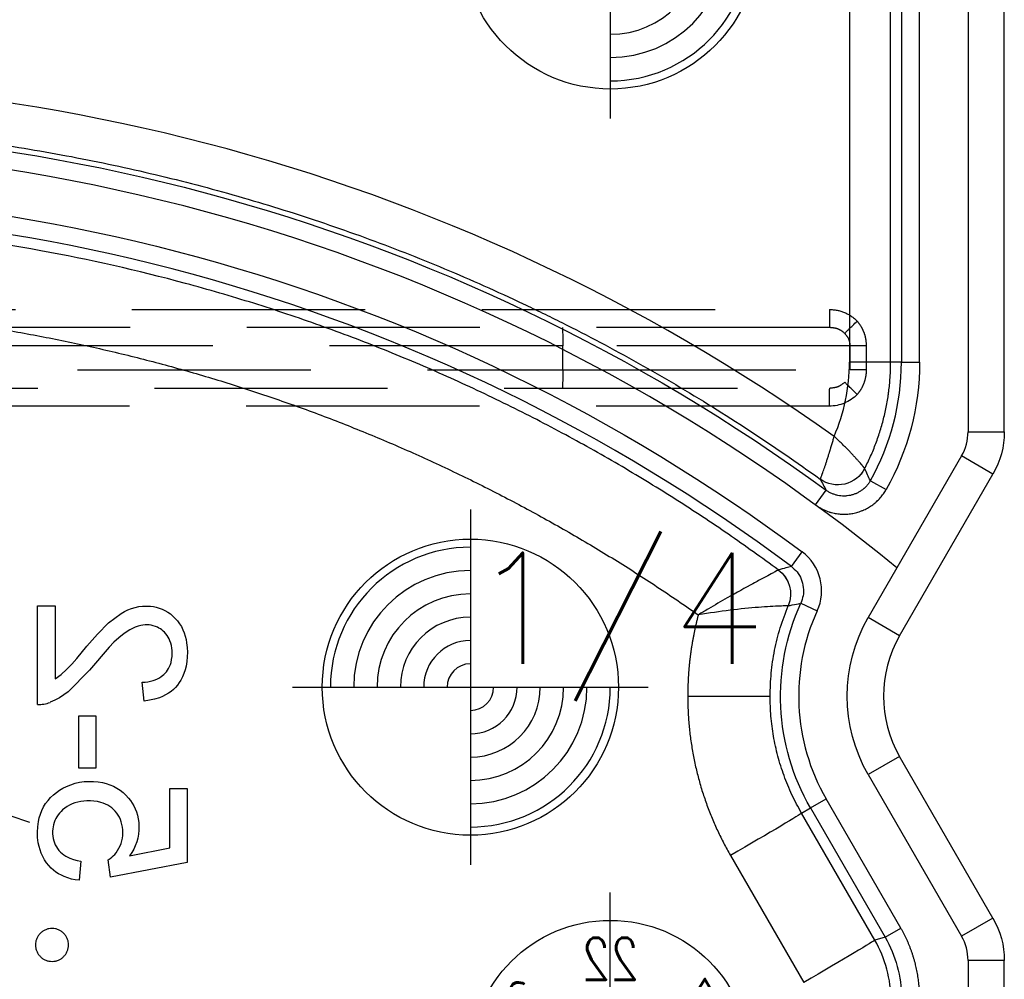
# Model space of a CAD drawing. Extents: x 2651 to 11825, y -3833 to 1075.
# Tile 271 of 656: x 4237 to 4258, y 265 to 286. Entities that reach past the tile are written whole.
import ezdxf
from ezdxf.enums import TextEntityAlignment as Align

# ---------------------------------------------------------------- set-up
doc = ezdxf.new("R2010")
doc.units = 0
doc.header["$LTSCALE"] = 10
for name, pattern in [('CENTER', [2, 1.25, -0.25, 0.25, -0.25]), ('CNSHID', [4, 3, -1]), ('DASHED', [0.75, 0.5, -0.25]), ('HIDDEN', [0.375, 0.25, -0.125])]:
    doc.linetypes.add(name, pattern=pattern)
doc.layers.get('0').update_dxf_attribs({"linetype": 'CONTINUOUS'})
doc.layers.get('Defpoints').update_dxf_attribs({"linetype": 'CONTINUOUS'})
for name, color, linetype in [('1', 7, 'CONTINUOUS'), ('CEN', 1, 'CENTER'), ('COOL', 150, 'HIDDEN'), ('DIM', 3, 'CONTINUOUS'), ('LAYER_108', 7, 'CONTINUOUS'), ('PIN', 3, 'CONTINUOUS'), ('WL1-HL', 4, 'CNSHID')]:
    doc.layers.add(name, color=color, linetype=linetype)
doc.styles.add('S1', font='TXT.shx')
doc.styles.get("Standard").update_dxf_attribs({"font": 'romans.shx'})
doc.dimstyles.new('MM& INCH5', dxfattribs={"dimtxt": 5, "dimasz": 2.5, "dimexe": 1, "dimexo": 0.5, "dimtad": 0, "dimrnd": 1.38778e-17, "dimzin": 9, "dimdsep": 46, "dimtxsty": 'Standard', "dimblk": 'CLOSED', "dimcen": 0, "dimclrd": 3, "dimclre": 3, "dimclrt": 3, "dimazin": 2, "dimtfac": 0.75, "dimtofl": 0, "dimtmove": 0, "dimatfit": 3, "dimfxl": 0, "dimtolj": 1, "dimarcsym": 0})

# ---------------------------------------------------------------- blocks, each defined once
blk = doc.blocks.new('A$C32D34A97')
for p, q in [((0, 9.212), (-0.24, 8.612)), ((0, 9.212), (0.24, 8.612)), ((0.24, 8.612), (-0.24, 8.612)), ((-0.15, 8.612), (-0.15, 6.964)), ((0.15, 8.612), (0.15, 6.964)), ((0.15, 6.964), (-0.15, 6.964)), ((0, 2.212), (-0.24, 1.612)), ((0, 2.212), (0.24, 1.612)), ((0.24, 1.612), (-0.24, 1.612)), ((-0.15, 1.612), (-0.15, -0.036)), ((0.15, 1.612), (0.15, -0.036)), ((0.15, -0.036), (-0.15, -0.036))]:
    blk.add_line(p, q)
for centre, radius in [((0, 8), 3), ((0, 8), 1.35), ((0, 1), 3), ((0, 1), 1.35)]:
    blk.add_circle(centre, radius)
at = {"layer": 'CEN'}
for p, q in [((0, 11.6), (0, 4.4)), ((-3.6, 8), (3.6, 8)), ((0, 4.6), (0, -2.6)), ((-3.6, 1), (3.6, 1))]:
    blk.add_line(p, q, dxfattribs=at)
at = {"style": 'S1', "text_generation_flag": 2, "width": 0.8}
for s, p in [('1', (0, 10.175)), ('25', (0, 3.175))]:
    blk.add_text(s, height=0.9, dxfattribs=at).set_placement(p, align=Align.MIDDLE)
for s, rotation, p in [('12', 30, (-1.088, 9.884)), ('2', 330, (1.087, 9.884)), ('11', 60, (-1.884, 9.088)), ('3', 300, (1.884, 9.088)), ('10', 270, (-2.175, 8)), ('4', 90, (2.175, 8)), ('9', 120, (-1.884, 6.913)), ('5', 240, (1.884, 6.913)), ('8', 150, (-1.088, 6.116)), ('6', 210, (1.087, 6.116)), ('7', 180, (0, 5.825)), ('24', 60, (-1.884, 2.088)), ('26', 300, (1.884, 2.088)), ('23', 120, (-1.884, -0.087)), ('27', 240, (1.884, -0.087)), ('22', 180, (0, -1.175))]:
    blk.add_text(s, height=0.9, rotation=rotation, dxfattribs=at).set_placement(p, align=Align.MIDDLE)
blk = doc.blocks.new('DSD')
at = {"layer": '1', "color": 7, "linetype": 'Continuous'}
for p, q in [((459.179, 567.571), (459.179, 540.854)), ((459.422, 539.947), (461.422, 536.482)), ((461.422, 533.891), (459.422, 530.426)), ((459.421, 530.426), (459.422, 530.426)), ((459.179, 529.519), (459.179, 508.469))]:
    blk.add_line(p, q, dxfattribs=at)
at = {"layer": '1', "color": 110, "linetype": 'Continuous'}
for p, q in [((459.956, 540.854), (459.956, 567.571)), ((462.095, 536.87), (460.095, 540.336)), ((460.095, 530.037), (462.095, 533.502)), ((459.956, 508.469), (459.956, 529.519))]:
    blk.add_line(p, q, dxfattribs=at)
at = {"layer": '1', "color": 252, "linetype": 'Continuous'}
for p, q in [((459.956, 540.854), (459.956, 567.571)), ((465.049, 538.603), (463.478, 541.324)), ((459.179, 540.854), (459.956, 540.854)), ((461.731, 540.358), (461.395, 540.164)), ((461.731, 540.358), (461.955, 540.418)), ((463.332, 537.585), (461.731, 540.358)), ((461.955, 540.418), (463.526, 537.697)), ((459.422, 539.947), (460.095, 540.336)), ((462.095, 536.87), (460.095, 540.336)), ((461.395, 540.164), (462.996, 537.39)), ((463.526, 537.697), (463.332, 537.585)), ((463.332, 537.585), (462.996, 537.39)), ((461.422, 536.482), (462.095, 536.87)), ((465.965, 535.186), (464.199, 535.186)), ((461.422, 533.891), (462.095, 533.502)), ((460.095, 530.037), (462.095, 533.502)), ((463.542, 533.195), (463.188, 533.356)), ((463.744, 532.407), (463.511, 532.096)), ((463.226, 531.085), (462.997, 530.772)), ((462.05, 530.567), (461.711, 530.757)), ((459.422, 530.426), (460.095, 530.037)), ((459.956, 529.519), (459.179, 529.519)), ((459.956, 508.469), (459.956, 529.519)), ((460.995, 528.026), (460.995, 509.961)), ((461.384, 528.026), (460.995, 528.026)), ((461.384, 509.961), (461.384, 528.026)), ((461.384, 528.026), (461.615, 528.026)), ((461.615, 528.026), (461.615, 509.961)), ((461.615, 528.026), (462.498, 528.026)), ((462.498, 509.961), (462.498, 528.026))]:
    blk.add_line(p, q, dxfattribs=at)
at = {"layer": '1', "color": 6, "linetype": 'DASHED'}
for p, q in [((499.898, 528.58), (462.919, 528.58)), ((462.138, 527.673), (462.138, 528.191)), ((462.138, 528.191), (462.482, 528.191)), ((462.482, 528.191), (462.482, 527.673)), ((468.644, 528.191), (462.482, 528.191)), ((501.545, 528.191), (468.644, 528.191)), ((468.644, 528.191), (468.644, 527.673)), ((462.138, 527.673), (462.482, 527.673)), ((462.482, 527.673), (468.644, 527.673)), ((468.644, 527.673), (501.545, 527.673)), ((462.919, 527.284), (499.898, 527.284))]:
    blk.add_line(p, q, dxfattribs=at)
at = {"layer": '1', "color": 7, "linetype": 'Continuous', "extrusion": (0, 0, -1)}
for centre, start, end in [((-460.992, 540.854), 330, 0), ((-460.992, 529.519), 0, 30)]:
    blk.add_arc(centre, 1.814, start, end, dxfattribs=at)
at = {"layer": '1', "color": 110, "linetype": 'Continuous'}
for centre, radius, start, end in [((460.992, 540.854), 1.036, 180, 210), ((486.693, 563.151), 39.735, 230.6179, 276.2068), ((460.992, 529.519), 1.036, 150, 180)]:
    blk.add_arc(centre, radius, start, end, dxfattribs=at)
at = {"layer": '1', "color": 252, "linetype": 'Continuous'}
for centre, radius, start, end in [((460.992, 540.854), 1.036, 180, 210), ((459.179, 535.186), 4.408, 335.4684, 30), ((486.693, 563.151), 38.365, 233.2604, 276.1879), ((466.562, 528.026), 5.178, 150.6203, 180), ((460.992, 529.519), 1.036, 150, 180)]:
    blk.add_arc(centre, radius, start, end, dxfattribs=at)
at = {"layer": '1', "color": 252, "linetype": 'Continuous', "extrusion": (0, 0, -1)}
for centre, radius, start, end in [((-459.179, 535.186), 4.796, 150, 204.5316), ((-459.179, 535.186), 3.368, 150, 210), ((-486.693, 563.151), 38.753, 263.8121, 306.7396), ((-466.562, 528.026), 5.567, 0, 29.3797), ((-486.693, 563.151), 40.124, 263.7932, 306.1972)]:
    blk.add_arc(centre, radius, start, end, dxfattribs=at)
at = {"layer": '1', "color": 110, "linetype": 'Continuous', "extrusion": (0, 0, -1)}
blk.add_arc((-459.179, 535.186), 3.368, 150, 210, dxfattribs=at)
at = {"layer": '1', "color": 7, "linetype": 'Continuous'}
blk.add_arc((459.179, 535.186), 2.591, 330, 30, dxfattribs=at)
at = {"layer": '1', "color": 252, "linetype": 'Continuous', "extrusion": (0, 0, -1)}
for centre, major_axis, ratio, start_param, end_param in [((463.525, 541.324), (1.57, 0.907), 0.013094, 3.15032, 4.689719), ((465.097, 538.603), (1.57, 0.907), 0.013094, 3.15032, 4.689719), ((464.408, 533), (0.172, -0.624), 0.999938, 0.905626, 2.235967), ((464.408, 533), (0.401, -0.509), 0.999839, 1.303937, 2.634034), ((462.748, 530.009), (-0.564, -0.318), 0.999946, 0.992523, 2.709571), ((462.747, 530.009), (0.618, -0.194), 0.998759, 3.317721, 5.033378)]:
    blk.add_ellipse(centre, major_axis=major_axis, ratio=ratio, start_param=start_param, end_param=end_param, dxfattribs=at)
at = {"layer": '1', "color": 7, "linetype": 'Continuous', "extrusion": (0, 0, -1)}
for centre, start_param, end_param in [((460.992, 540.854), 2.618029, 3.141593), ((460.992, 529.519), 3.141593, 3.665156)]:
    blk.add_ellipse(centre, major_axis=(1.814, 0), ratio=0.999975, start_param=start_param, end_param=end_param, dxfattribs=at)
at = {"layer": '1', "color": 7, "linetype": 'Continuous'}
blk.add_ellipse((466.538, 528.026), major_axis=(-4.039, 0), ratio=1, start_param=5.878177, end_param=6.283185, dxfattribs=at)
at = {"layer": '1', "color": 252, "linetype": 'Continuous'}
blk.add_ellipse((486.674, 563.151), major_axis=(-41.149, 0), ratio=1, start_param=0.952596, end_param=1.678692, dxfattribs=at)
at = {"layer": '1', "color": 6, "linetype": 'DASHED', "extrusion": (0, 0, -1)}
for centre, major_axis, ratio, start_param, end_param in [((462.322, 528.719), (-0.28, 0.27), 0.01818, 1.589635, 2.951754), ((468.651, 528.191), (0, -0.389), 0.017452, 1.570796, 3.141593), ((468.651, 527.673), (0, -0.389), 0.017452, 0, 1.570796), ((462.322, 527.145), (-0.28, -0.27), 0.01818, 3.331431, 4.69355)]:
    blk.add_ellipse(centre, major_axis=major_axis, ratio=ratio, start_param=start_param, end_param=end_param, dxfattribs=at)
at = {"layer": '1', "color": 252, "linetype": 'Continuous'}
for points, weights in [([(460.995, 541.653), (460.995, 541.127), (461.132, 540.619), (461.395, 540.164)], [1, 0.977285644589, 0.977285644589, 1]), ([(465.965, 535.186), (465.965, 536.393), (465.653, 537.558), (465.049, 538.603)], [1, 0.977274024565, 0.977274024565, 1]), ([(465.739, 533.443), (465.889, 534.013), (465.965, 534.597), (465.965, 535.186)], [1, 0.994458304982, 0.994458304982, 1]), ([(490.56, 527.041), (481.685, 526.077), (473.041, 528.306), (465.739, 533.443)], [1, 0.957116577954, 0.957116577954, 1])]:
    blk.add_rational_spline(points, weights, degree=3, dxfattribs=at)
for points in [[(461.731, 540.358), (461.505, 540.749), (461.384, 541.201), (461.384, 541.653)], [(461.608, 541.713), (461.608, 541.261), (461.729, 540.809), (461.955, 540.418)], [(463.127, 530.534), (463.083, 530.614), (463.04, 530.693), (462.997, 530.772)], [(462.05, 530.567), (462.09, 530.481), (462.131, 530.395), (462.173, 530.308)]]:
    blk.add_open_spline(points, degree=3, dxfattribs=at)
at = {"layer": '1', "color": 7, "linetype": 'Continuous'}
for points, knots in [([(479.592, 540.875), (479.569, 540.873), (479.522, 540.871), (479.456, 540.85), (479.395, 540.818), (479.342, 540.773), (479.297, 540.719), (479.264, 540.658), (479.244, 540.591), (479.242, 540.545), (479.241, 540.522)], [0, 0, 0, 0, 0.128226, 0.250531, 0.372639, 0.499833, 0.627179, 0.749842, 0.87294, 1, 1, 1, 1]), ([(479.946, 540.522), (479.945, 540.545), (479.943, 540.591), (479.923, 540.658), (479.889, 540.719), (479.844, 540.773), (479.79, 540.819), (479.729, 540.85), (479.662, 540.871), (479.616, 540.873), (479.592, 540.875)], [0, 0, 0, 0, 0.126678, 0.249735, 0.372031, 0.499739, 0.627447, 0.750221, 0.872159, 1, 1, 1, 1]), ([(479.241, 540.522), (479.242, 540.498), (479.244, 540.452), (479.263, 540.385), (479.297, 540.325), (479.342, 540.271), (479.395, 540.226), (479.456, 540.193), (479.522, 540.172), (479.569, 540.17), (479.592, 540.169)], [0, 0, 0, 0, 0.12712, 0.250277, 0.371969, 0.499375, 0.62663, 0.749351, 0.871713, 1, 1, 1, 1]), ([(479.592, 540.169), (479.616, 540.17), (479.662, 540.172), (479.729, 540.193), (479.79, 540.226), (479.844, 540.271), (479.889, 540.325), (479.923, 540.385), (479.943, 540.452), (479.945, 540.498), (479.946, 540.522)], [0, 0, 0, 0, 0.127902, 0.249898, 0.37328, 0.501049, 0.628817, 0.750146, 0.873261, 1, 1, 1, 1]), ([(462.05, 530.567), (462.061, 530.587), (462.086, 530.625), (462.128, 530.679), (462.16, 530.711), (462.181, 530.731), (462.186, 530.734), (462.194, 530.742), (462.207, 530.753), (462.239, 530.778), (462.286, 530.809), (462.327, 530.83), (462.353, 530.841), (462.358, 530.844), (462.368, 530.848), (462.374, 530.85), (462.39, 530.857), (462.422, 530.868), (462.477, 530.883), (462.522, 530.89), (462.556, 530.894), (462.567, 530.895), (462.584, 530.896), (462.59, 530.896), (462.602, 530.897), (462.63, 530.897), (462.681, 530.894), (462.726, 530.887), (462.76, 530.88), (462.771, 530.878), (462.793, 530.872), (462.804, 530.868), (462.837, 530.858), (462.879, 530.841), (462.92, 530.821), (462.949, 530.804), (462.959, 530.798), (462.978, 530.785), (462.988, 530.778), (462.997, 530.772)], [0, 0, 0, 0, 0.0625, 0.125, 0.1875, 0.1875, 0.203125, 0.203125, 0.21875, 0.25, 0.3125, 0.375, 0.375, 0.390625, 0.390625, 0.40625, 0.40625, 0.4375, 0.5, 0.5625, 0.5625, 0.59375, 0.59375, 0.609375, 0.609375, 0.625, 0.6875, 0.75, 0.75, 0.78125, 0.78125, 0.8125, 0.8125, 0.875, 0.9375, 0.9375, 0.96875, 0.96875, 1, 1, 1, 1]), ([(463.127, 530.534), (463.124, 530.531), (463.121, 530.527), (463.117, 530.517), (463.112, 530.507), (463.111, 530.503), (463.109, 530.498), (463.107, 530.494), (463.105, 530.489), (463.101, 530.479), (463.095, 530.465), (463.089, 530.446), (463.086, 530.44), (463.081, 530.426), (463.079, 530.419), (463.07, 530.397), (463.059, 530.364), (463.04, 530.31), (463.026, 530.269), (463.015, 530.237), (463.012, 530.226), (463.004, 530.204), (462.993, 530.17), (462.974, 530.111), (462.958, 530.06), (462.946, 530.022), (462.94, 530.002), (462.934, 529.982), (462.929, 529.969), (462.927, 529.962), (462.921, 529.942), (462.917, 529.928), (462.911, 529.908), (462.908, 529.901), (462.904, 529.887), (462.894, 529.852), (462.875, 529.79), (462.858, 529.733), (462.846, 529.69), (462.84, 529.668), (462.832, 529.643), (462.829, 529.632), (462.828, 529.627), (462.825, 529.618)], [0, 0, 0, 0, 0.0625, 0.125, 0.125, 0.15625, 0.15625, 0.171875, 0.171875, 0.1875, 0.25, 0.25, 0.28125, 0.28125, 0.3125, 0.3125, 0.375, 0.4375, 0.5, 0.5, 0.53125, 0.53125, 0.5625, 0.625, 0.6875, 0.6875, 0.71875, 0.734375, 0.734375, 0.75, 0.75, 0.78125, 0.78125, 0.796875, 0.796875, 0.8125, 0.875, 0.9375, 0.9375, 0.96875, 0.984375, 0.992188, 1, 1, 1, 1]), ([(491.031, 523.143), (490.723, 523.11), (490.262, 523.065), (489.722, 523.022), (489.491, 523.006), (489.337, 522.996), (489.259, 522.991), (488.565, 522.948), (487.331, 522.9), (485.483, 522.913), (484.252, 522.979), (483.33, 523.049), (482.869, 523.09), (482.331, 523.146), (482.101, 523.172), (481.947, 523.19), (481.87, 523.2), (481.18, 523.284), (479.961, 523.463), (478.157, 523.812), (476.376, 524.241), (474.619, 524.75), (472.886, 525.339), (471.176, 526.008), (470.052, 526.508), (469.354, 526.838), (469.215, 526.905), (469.007, 527.006), (468.937, 527.04), (468.799, 527.109), (468.453, 527.281), (468.11, 527.458), (467.292, 527.892), (466.216, 528.495), (464.646, 529.472), (463.628, 530.172), (463.127, 530.534)], [0, 0, 0, 0, 0.03125, 0.046875, 0.054688, 0.054688, 0.0625, 0.0625, 0.125, 0.1875, 0.25, 0.25, 0.28125, 0.296875, 0.304688, 0.304688, 0.3125, 0.3125, 0.375, 0.4375, 0.5, 0.5625, 0.625, 0.6875, 0.75, 0.75, 0.765625, 0.765625, 0.773438, 0.773438, 0.78125, 0.8125, 0.8125, 0.875, 0.9375, 1, 1, 1, 1]), ([(462.173, 530.308), (462.127, 530.219), (462.041, 530.041), (461.929, 529.768), (461.834, 529.489), (461.755, 529.206), (461.714, 529.013), (461.687, 528.867), (461.679, 528.818), (461.668, 528.744), (461.664, 528.719), (461.657, 528.67), (461.641, 528.547), (461.621, 528.324), (461.615, 528.126), (461.615, 528.026)], [0, 0, 0, 0, 0.125, 0.25, 0.375, 0.5, 0.625, 0.625, 0.6875, 0.6875, 0.71875, 0.71875, 0.75, 0.875, 1, 1, 1, 1]), ([(462.173, 530.308), (462.181, 530.294), (462.187, 530.287), (462.19, 530.283), (462.192, 530.279), (462.195, 530.275), (462.198, 530.272), (462.205, 530.264), (462.214, 530.253), (462.226, 530.238), (462.23, 530.233), (462.239, 530.222), (462.244, 530.217), (462.259, 530.199), (462.281, 530.174), (462.319, 530.131), (462.347, 530.1), (462.369, 530.075), (462.377, 530.067), (462.393, 530.05), (462.417, 530.024), (462.459, 529.979), (462.495, 529.941), (462.523, 529.912), (462.537, 529.898), (462.552, 529.883), (462.561, 529.873), (462.566, 529.868), (462.581, 529.853), (462.591, 529.843), (462.611, 529.823), (462.621, 529.813), (462.652, 529.782), (462.673, 529.762), (462.705, 529.731), (462.716, 529.721), (462.737, 529.7), (462.759, 529.68), (462.786, 529.654), (462.806, 529.636), (462.814, 529.628), (462.818, 529.624), (462.825, 529.618)], [0, 0, 0, 0, 0.125, 0.15625, 0.15625, 0.171875, 0.171875, 0.1875, 0.25, 0.25, 0.28125, 0.28125, 0.3125, 0.3125, 0.375, 0.4375, 0.5, 0.5, 0.53125, 0.53125, 0.5625, 0.625, 0.6875, 0.6875, 0.71875, 0.734375, 0.734375, 0.75, 0.75, 0.78125, 0.78125, 0.8125, 0.8125, 0.875, 0.875, 0.90625, 0.90625, 0.9375, 0.96875, 0.984375, 0.992188, 1, 1, 1, 1])]:
    blk.add_open_spline(points, degree=3, knots=knots, dxfattribs=at)
at = {"layer": '1', "color": 252, "linetype": 'Continuous'}
for points, knots in [([(463.526, 537.697), (463.597, 537.566), (463.739, 537.305), (463.906, 536.894), (464.038, 536.474), (464.131, 536.047), (464.188, 535.617), (464.195, 535.33), (464.199, 535.186)], [0, 0, 0, 0, 0.169839, 0.338408, 0.505707, 0.671739, 0.836503, 1, 1, 1, 1]), ([(464.199, 535.186), (464.194, 535.022), (464.185, 534.693), (464.109, 534.202), (463.99, 533.717), (463.87, 533.406), (463.81, 533.25)], [0, 0, 0, 0, 0.247617, 0.496822, 0.747616, 1, 1, 1, 1]), ([(463.809, 533.249), (463.813, 533.25), (463.828, 533.25), (463.891, 533.252), (463.936, 533.254), (464.05, 533.259), (464.119, 533.262), (464.272, 533.271), (464.357, 533.277), (464.633, 533.298), (464.839, 533.319), (465.278, 533.372), (465.505, 533.405), (465.739, 533.443)], [0, 0, 0, 0, 0.125, 0.125, 0.25, 0.25, 0.375, 0.375, 0.5, 0.5, 0.75, 0.75, 1, 1, 1, 1]), ([(464.023, 532.479), (464.027, 532.482), (464.036, 532.487), (464.088, 532.517), (464.18, 532.568), (464.334, 532.649), (464.63, 532.809), (465.043, 533.036), (465.455, 533.277), (465.666, 533.4), (465.739, 533.443)], [0, 0, 0, 0, 0.083761, 0.167399, 0.250167, 0.369334, 0.50054, 0.749939, 0.9138, 1, 1, 1, 1]), ([(463.188, 533.356), (463.09, 533.141), (463.069, 532.898), (463.186, 532.44), (463.322, 532.237), (463.511, 532.096)], [0, 0, 0, 0, 0.5, 0.5, 1, 1, 1, 1]), ([(463.744, 532.407), (463.701, 532.444), (463.613, 532.521), (463.524, 532.677), (463.48, 532.853), (463.482, 533.033), (463.522, 533.142), (463.542, 533.195)], [0, 0, 0, 0, 0.192519, 0.396173, 0.603829, 0.807483, 1, 1, 1, 1]), ([(463.81, 533.25), (463.782, 533.243), (463.753, 533.237), (463.664, 533.219), (463.603, 533.207), (463.542, 533.195)], [0, 0, 0, 0, 0.320336, 0.320336, 1, 1, 1, 1]), ([(463.744, 532.407), (463.782, 532.417), (463.82, 532.426), (463.914, 532.45), (463.968, 532.464), (464.023, 532.479)], [0, 0, 0, 0, 0.409752, 0.409752, 1, 1, 1, 1]), ([(464.023, 532.479), (464.378, 532.222), (465.095, 531.703), (466.214, 530.966), (467.376, 530.255), (468.583, 529.575), (469.835, 528.93), (471.131, 528.321), (472.47, 527.753), (473.851, 527.229), (475.274, 526.752), (477.26, 526.172), (481.032, 525.318), (485.084, 524.958), (488.752, 525.048), (490.12, 525.175), (490.803, 525.238)], [0, 0, 0, 0, 0.046368, 0.093547, 0.141537, 0.190338, 0.23995, 0.290372, 0.341606, 0.393651, 0.446506, 0.500173, 0.612317, 0.8549, 0.92745, 1, 1, 1, 1]), ([(463.226, 531.085), (463.197, 531.107), (463.136, 531.147), (463.039, 531.197), (462.971, 531.223), (462.927, 531.237), (462.918, 531.24), (462.901, 531.245), (462.874, 531.253), (462.847, 531.259), (462.794, 531.27), (462.722, 531.282), (462.649, 531.285), (462.604, 531.285), (462.595, 531.285), (462.576, 531.285), (462.549, 531.283), (462.521, 531.281), (462.467, 531.275), (462.395, 531.264), (462.325, 531.245), (462.273, 531.227), (462.255, 531.221), (462.23, 531.211), (462.221, 531.208), (462.204, 531.201), (462.162, 531.182), (462.09, 531.145), (462.029, 531.105), (461.985, 531.072), (461.963, 531.055), (461.942, 531.038), (461.928, 531.026), (461.921, 531.02), (461.888, 530.989), (461.837, 530.936), (461.769, 530.851), (461.73, 530.79), (461.711, 530.757)], [0, 0, 0, 0, 0.0625, 0.125, 0.1875, 0.1875, 0.203125, 0.203125, 0.21875, 0.25, 0.25, 0.3125, 0.375, 0.375, 0.390625, 0.390625, 0.40625, 0.4375, 0.4375, 0.5, 0.5625, 0.5625, 0.59375, 0.59375, 0.609375, 0.609375, 0.625, 0.6875, 0.75, 0.75, 0.78125, 0.796875, 0.796875, 0.8125, 0.8125, 0.875, 0.9375, 1, 1, 1, 1])]:
    blk.add_open_spline(points, degree=3, knots=knots, dxfattribs=at)
at = {"layer": '1', "color": 7, "linetype": 'Continuous'}
for points in [[(463.81, 533.25), (463.81, 533.25), (463.81, 533.25), (463.81, 533.25)], [(464.023, 532.479), (464.023, 532.479), (464.023, 532.479), (464.023, 532.479)], [(463.127, 530.534), (463.127, 530.534), (463.126, 530.534), (463.126, 530.534)], [(462.173, 530.308), (462.173, 530.308), (462.173, 530.308), (462.173, 530.308)]]:
    blk.add_open_spline(points, degree=3, dxfattribs=at)
at = {"layer": '1', "color": 6, "linetype": 'DASHED'}
for points, degree in [([(462.332, 528.719), (462.486, 528.878), (462.706, 528.968), (462.929, 528.968)], 3), ([(462.929, 528.968), (499.908, 528.968)], 1), ([(485.379, 526.896), (462.929, 526.896)], 1)]:
    blk.add_open_spline(points, degree=degree, dxfattribs=at)
for points, knots in [([(462.929, 528.968), (462.929, 528.867), (462.928, 528.766), (462.924, 528.622), (462.923, 528.579), (462.918, 528.58)], [0, 0, 0, 0, 0.5, 0.5, 1, 1, 1, 1]), ([(462.138, 528.191), (462.14, 528.223), (462.143, 528.319), (462.178, 528.459), (462.244, 528.606), (462.303, 528.681), (462.332, 528.719)], [0, 0, 0, 0, 0.166765, 0.499709, 0.74986, 1, 1, 1, 1]), ([(462.919, 528.58), (462.855, 528.574), (462.737, 528.563), (462.642, 528.489), (462.598, 528.455)], [0, 0, 0, 0, 0.537431, 1, 1, 1, 1]), ([(462.332, 527.145), (462.303, 527.184), (462.245, 527.261), (462.184, 527.392), (462.146, 527.529), (462.141, 527.625), (462.138, 527.673)], [0, 0, 0, 0, 0.257807, 0.499585, 0.749789, 1, 1, 1, 1]), ([(462.482, 527.673), (462.483, 527.648), (462.487, 527.598), (462.519, 527.503), (462.566, 527.447), (462.598, 527.409)], [0, 0, 0, 0, 0.256307, 0.500716, 1, 1, 1, 1]), ([(462.598, 527.409), (462.625, 527.386), (462.684, 527.338), (462.795, 527.294), (462.876, 527.288), (462.919, 527.284)], [0, 0, 0, 0, 0.302174, 0.635337, 1, 1, 1, 1]), ([(462.929, 526.896), (462.929, 526.987), (462.928, 527.095), (462.924, 527.247), (462.923, 527.285), (462.918, 527.284)], [0, 0, 0, 0, 0.5, 0.5, 1, 1, 1, 1]), ([(462.929, 526.896), (462.817, 526.896), (462.707, 526.918), (462.503, 527.002), (462.409, 527.066), (462.332, 527.145)], [0, 0, 0, 0, 0.5, 0.5, 1, 1, 1, 1])]:
    blk.add_open_spline(points, degree=3, knots=knots, dxfattribs=at)
blk.add_blockref('A$C32D34A97', (467.625, 541.994))
blk = doc.blocks.new('*D178')
at = {"layer": 'Defpoints', "color": 0}
for p in [(4171.684, 387.642), (4446.684, 255.642), (4473.321, 255.642)]:
    blk.add_point(p, dxfattribs=at)
at = {"layer": 'DIM', "color": 3, "lineweight": -2}
blk.add_line((4447.184, 255.642), (4473.321, 255.642), dxfattribs=at)
at = {"layer": 'DIM', "color": 3, "insert": (4496.327, 255.642), "char_height": 5, "attachment_point": 5}
blk.add_mtext('\\A1;132 [5.197]', dxfattribs=at)
blk = doc.blocks.new('_Closed')
at = {"color": 0, "linetype": 'ByBlock', "lineweight": -2}
for p, q in [((-1, 0.1667), (0, 0)), ((-1, 0.1667), (-1, -0.1667)), ((0, 0), (-1, -0.1667)), ((0, 0), (-1, 0))]:
    blk.add_line(p, q, dxfattribs=at)
blk = doc.blocks.new('*D179')
at = {"layer": 'Defpoints', "color": 0}
for p in [(4171.684, 387.642), (4473.321, 263.642), (4381.212, 262.642)]:
    blk.add_point(p, dxfattribs=at)
at = {"layer": 'DIM', "color": 3, "lineweight": -2}
for p, q in [((4463.321, 262.642), (4468.321, 263.642)), ((4468.321, 263.642), (4473.321, 263.642)), ((4381.712, 262.642), (4463.321, 262.642))]:
    blk.add_line(p, q, dxfattribs=at)
at = {"layer": 'DIM', "color": 3, "insert": (4496.327, 263.642), "char_height": 5, "attachment_point": 5}
blk.add_mtext('\\A1;125 [4.921]', dxfattribs=at)
blk = doc.blocks.new('*D180')
at = {"layer": 'Defpoints', "color": 0}
for p in [(4171.684, 387.642), (4446.684, 212.642), (4473.321, 212.642)]:
    blk.add_point(p, dxfattribs=at)
at = {"layer": 'DIM', "color": 3, "lineweight": -2}
blk.add_line((4447.184, 212.642), (4473.321, 212.642), dxfattribs=at)
at = {"layer": 'DIM', "color": 3, "insert": (4493.946, 212.642), "char_height": 5, "attachment_point": 5}
blk.add_mtext('\\A1;175 [6.89]', dxfattribs=at)
blk = doc.blocks.new('*D181')
at = {"layer": 'Defpoints', "color": 0}
for p in [(4171.684, 387.642), (4446.684, 182.642), (4473.321, 182.642)]:
    blk.add_point(p, dxfattribs=at)
at = {"layer": 'DIM', "color": 3, "lineweight": -2}
blk.add_line((4447.184, 182.642), (4473.321, 182.642), dxfattribs=at)
at = {"layer": 'DIM', "color": 3, "insert": (4496.684, 182.642), "char_height": 5, "attachment_point": 5}
blk.add_mtext('\\A1;205 [8.071]', dxfattribs=at)
blk = doc.blocks.new('*D182')
at = {"layer": 'Defpoints', "color": 0}
for p in [(4171.684, 387.642), (4446.684, 162.642), (4473.321, 162.642)]:
    blk.add_point(p, dxfattribs=at)
at = {"layer": 'DIM', "color": 3, "lineweight": -2}
blk.add_line((4447.184, 162.642), (4473.321, 162.642), dxfattribs=at)
at = {"layer": 'DIM', "color": 3, "insert": (4496.684, 162.642), "char_height": 5, "attachment_point": 5}
blk.add_mtext('\\A1;225 [8.858]', dxfattribs=at)
blk = doc.blocks.new('*D183')
at = {"layer": 'Defpoints', "color": 0}
for p in [(4171.684, 387.642), (4446.684, 119.642), (4473.321, 119.642)]:
    blk.add_point(p, dxfattribs=at)
at = {"layer": 'DIM', "color": 3, "lineweight": -2}
blk.add_line((4447.184, 119.642), (4473.321, 119.642), dxfattribs=at)
at = {"layer": 'DIM', "color": 3, "insert": (4499.065, 119.642), "char_height": 5, "attachment_point": 5}
blk.add_mtext('\\A1;268 [10.551]', dxfattribs=at)
blk = doc.blocks.new('*D184')
at = {"layer": 'Defpoints', "color": 0}
for p in [(4171.684, 387.642), (4446.684, 12.642), (4473.321, 12.642)]:
    blk.add_point(p, dxfattribs=at)
at = {"layer": 'DIM', "color": 3, "lineweight": -2}
blk.add_line((4447.184, 12.642), (4473.321, 12.642), dxfattribs=at)
at = {"layer": 'DIM', "color": 3, "insert": (4499.065, 12.642), "char_height": 5, "attachment_point": 5}
blk.add_mtext('\\A1;375 [14.764]', dxfattribs=at)
blk = doc.blocks.new('*D185')
at = {"layer": 'Defpoints', "color": 0}
for p in [(4171.684, 387.642), (4446.684, 55.642), (4473.321, 55.642)]:
    blk.add_point(p, dxfattribs=at)
at = {"layer": 'DIM', "color": 3, "lineweight": -2}
blk.add_line((4447.184, 55.642), (4473.321, 55.642), dxfattribs=at)
at = {"layer": 'DIM', "color": 3, "insert": (4499.065, 55.642), "char_height": 5, "attachment_point": 5}
blk.add_mtext('\\A1;332 [13.071]', dxfattribs=at)
blk = doc.blocks.new('*D186')
at = {"layer": 'Defpoints', "color": 0}
for p in [(4171.684, 387.642), (4381.212, -22.358), (4473.321, -22.358)]:
    blk.add_point(p, dxfattribs=at)
at = {"layer": 'DIM', "color": 3, "lineweight": -2}
blk.add_line((4381.712, -22.358), (4473.321, -22.358), dxfattribs=at)
at = {"layer": 'DIM', "color": 3, "insert": (4499.065, -22.358), "char_height": 5, "attachment_point": 5}
blk.add_mtext('\\A1;410 [16.142]', dxfattribs=at)
blk = doc.blocks.new('*D187')
at = {"layer": 'Defpoints', "color": 0}
for p in [(4171.684, 387.642), (4274.104, -57.358), (4473.321, -57.358)]:
    blk.add_point(p, dxfattribs=at)
at = {"layer": 'DIM', "color": 3, "lineweight": -2}
blk.add_line((4274.604, -57.358), (4473.321, -57.358), dxfattribs=at)
at = {"layer": 'DIM', "color": 3, "insert": (4496.684, -57.358), "char_height": 5, "attachment_point": 5}
blk.add_mtext('\\A1;445 [17.52]', dxfattribs=at)
blk = doc.blocks.new('*D188')
at = {"layer": 'Defpoints', "color": 0}
for p in [(4171.684, 387.642), (4271.924, -104.358), (4473.321, -104.358)]:
    blk.add_point(p, dxfattribs=at)
at = {"layer": 'DIM', "color": 3, "lineweight": -2}
blk.add_line((4272.424, -104.358), (4473.321, -104.358), dxfattribs=at)
at = {"layer": 'DIM', "color": 3, "insert": (4496.684, -104.358), "char_height": 5, "attachment_point": 5}
blk.add_mtext('\\A1;492 [19.37]', dxfattribs=at)
blk = doc.blocks.new('*D189')
at = {"layer": 'Defpoints', "color": 0}
for p in [(4171.684, 387.642), (4285.884, -124.358), (4473.321, -124.358)]:
    blk.add_point(p, dxfattribs=at)
at = {"layer": 'DIM', "color": 3, "lineweight": -2}
blk.add_line((4286.384, -124.358), (4473.321, -124.358), dxfattribs=at)
at = {"layer": 'DIM', "color": 3, "insert": (4499.065, -124.358), "char_height": 5, "attachment_point": 5}
blk.add_mtext('\\A1;512 [20.157]', dxfattribs=at)
blk = doc.blocks.new('*D193')
at = {"layer": 'Defpoints', "color": 0}
for p in [(4171.684, 387.642), (4401.864, -82.358), (4473.321, -82.358)]:
    blk.add_point(p, dxfattribs=at)
at = {"layer": 'DIM', "color": 3, "lineweight": -2}
blk.add_line((4402.364, -82.358), (4473.321, -82.358), dxfattribs=at)
at = {"layer": 'DIM', "color": 3, "insert": (4499.065, -82.358), "char_height": 5, "attachment_point": 5}
blk.add_mtext('\\A1;470 [18.504]', dxfattribs=at)
blk = doc.blocks.new('*D199')
at = {"layer": 'Defpoints', "color": 0}
for p in [(4171.684, 387.642), (4256.684, -119.598), (4256.684, -149.953)]:
    blk.add_point(p, dxfattribs=at)
at = {"layer": 'DIM', "color": 3, "lineweight": -2}
blk.add_line((4256.684, -120.098), (4256.684, -149.953), dxfattribs=at)
at = {"layer": 'DIM', "color": 3, "insert": (4256.684, -170.935), "char_height": 5, "attachment_point": 5, "rotation": 90}
blk.add_mtext('\\A1;85 [3.346]', dxfattribs=at)
blk = doc.blocks.new('*D200')
at = {"layer": 'Defpoints', "color": 0}
for p in [(4171.684, 387.642), (4278.684, -131.558), (4278.684, -149.953)]:
    blk.add_point(p, dxfattribs=at)
at = {"layer": 'DIM', "color": 3, "lineweight": -2}
blk.add_line((4278.684, -132.058), (4278.684, -149.953), dxfattribs=at)
at = {"layer": 'DIM', "color": 3, "insert": (4278.684, -172.959), "char_height": 5, "attachment_point": 5, "rotation": 90}
blk.add_mtext('\\A1;107 [4.213]', dxfattribs=at)
blk = doc.blocks.new('*D201')
at = {"layer": 'Defpoints', "color": 0}
for p in [(4171.684, 387.642), (4296.684, -137.358), (4296.684, -149.953)]:
    blk.add_point(p, dxfattribs=at)
at = {"layer": 'DIM', "color": 3, "lineweight": -2}
blk.add_line((4296.684, -137.858), (4296.684, -149.953), dxfattribs=at)
at = {"layer": 'DIM', "color": 3, "insert": (4296.684, -172.959), "char_height": 5, "attachment_point": 5, "rotation": 90}
blk.add_mtext('\\A1;125 [4.921]', dxfattribs=at)
blk = doc.blocks.new('*D202')
at = {"layer": 'Defpoints', "color": 0}
for p in [(4171.684, 387.642), (4246.684, -84.778), (4246.684, -149.953)]:
    blk.add_point(p, dxfattribs=at)
at = {"layer": 'DIM', "color": 3, "lineweight": -2}
blk.add_line((4246.684, -85.278), (4246.684, -149.953), dxfattribs=at)
at = {"layer": 'DIM', "color": 3, "insert": (4246.684, -170.935), "char_height": 5, "attachment_point": 5, "rotation": 90}
blk.add_mtext('\\A1;75 [2.953]', dxfattribs=at)
blk = doc.blocks.new('*D203')
at = {"layer": 'Defpoints', "color": 0}
for p in [(4171.684, 387.642), (4368.684, -115.538), (4368.684, -149.953)]:
    blk.add_point(p, dxfattribs=at)
at = {"layer": 'DIM', "color": 3, "lineweight": -2}
blk.add_line((4368.684, -116.038), (4368.684, -149.953), dxfattribs=at)
at = {"layer": 'DIM', "color": 3, "insert": (4368.684, -172.959), "char_height": 5, "attachment_point": 5, "rotation": 90}
blk.add_mtext('\\A1;197 [7.756]', dxfattribs=at)
blk = doc.blocks.new('117')
at = {"layer": 'WL1-HL'}
for radius in [13.87, 10.3]:
    blk.add_circle((254.95, 1693.104), radius, dxfattribs=at)
blk = doc.blocks.new('A$C257357D5')
at = {"layer": 'COOL'}
blk.add_blockref('117', (-193.95, -1725.104), dxfattribs=at)
blk = doc.blocks.new('*U6', base_point=(965.4695, 1808.9548))
blk.add_circle((965.4695, 1808.9548), 0.5)
for radius, start, end in [(0.4724, 90, 180), (0.3937, 90, 180), (0.315, 90, 180), (0.2362, 90, 180), (0.1575, 90, 180), (0.0787, 90, 180), (0.0787, 270, 0), (0.1575, 270, 0), (0.2362, 270, 0), (0.315, 270, 0), (0.3937, 270, 0), (0.4724, 270, 0)]:
    blk.add_arc((965.4695, 1808.9548), radius, start, end)
at = {"layer": 'PIN'}
for p, q in [((965.4695, 1809.5548), (965.4695, 1808.3548)), ((964.8695, 1808.9548), (966.0695, 1808.9548))]:
    blk.add_line(p, q, dxfattribs=at)

msp = doc.modelspace()

# ---------------------------------------------------------------- linework, layer by layer
at = {"layer": 'LAYER_108', "color": 0, "linetype": 'Continuous'}
for p, q in [((4237.404, 271.271), (4237.404, 273.386)), ((4237.404, 273.386), (4237.781, 273.386)), ((4237.781, 273.386), (4237.781, 271.817)), ((4239.691, 271.345), (4239.65, 271.749)), ((4238.291, 271.03), (4238.652, 271.03)), ((4238.291, 269.902), (4238.291, 271.03)), ((4238.652, 271.03), (4238.652, 269.902)), ((4238.652, 269.902), (4238.291, 269.902)), ((4240.24, 269.472), (4240.616, 269.472)), ((4240.24, 268.195), (4240.24, 269.472)), ((4240.616, 269.472), (4240.616, 267.881)), ((4239.379, 268.022), (4240.24, 268.195)), ((4238.332, 267.913), (4238.297, 267.501)), ((4238.972, 267.57), (4238.923, 267.94)), ((4240.616, 267.881), (4238.972, 267.57))]:
    msp.add_line(p, q, dxfattribs=at)
for points in [[(4237.781, 271.817, 0), (4237.911, 271.91, 0), (4238.029, 272.018, 0), (4238.14, 272.137, 0), (4238.245, 272.258, 0), (4238.464, 272.519, 0), (4238.688, 272.778, 0), (4238.927, 273.018, 0), (4239.196, 273.222, 0), (4239.267, 273.263, 0), (4239.341, 273.299, 0), (4239.418, 273.329, 0), (4239.496, 273.353, 0), (4239.577, 273.369, 0), (4239.659, 273.379, 0), (4239.742, 273.382, 0), (4239.824, 273.378, 0), (4239.889, 273.369, 0), (4239.952, 273.356, 0), (4240.015, 273.338, 0), (4240.076, 273.315, 0), (4240.135, 273.287, 0), (4240.196, 273.252, 0), (4240.254, 273.211, 0), (4240.309, 273.165, 0), (4240.359, 273.116, 0), (4240.408, 273.061, 0), (4240.451, 273.001, 0), (4240.49, 272.939, 0), (4240.523, 272.873, 0), (4240.55, 272.806, 0), (4240.572, 272.737, 0), (4240.59, 272.666, 0), (4240.602, 272.594, 0), (4240.614, 272.494, 0), (4240.618, 272.393, 0), (4240.616, 272.292, 0), (4240.606, 272.191, 0), (4240.589, 272.092, 0), (4240.57, 272.014, 0), (4240.545, 271.938, 0), (4240.515, 271.864, 0), (4240.478, 271.794, 0), (4240.444, 271.739, 0), (4240.406, 271.687, 0), (4240.363, 271.638, 0), (4240.318, 271.593, 0), (4240.269, 271.551, 0), (4240.211, 271.51, 0), (4240.15, 271.474, 0), (4240.087, 271.443, 0), (4240.022, 271.416, 0), (4239.914, 271.383, 0), (4239.803, 271.36, 0), (4239.691, 271.345, 0)], [(4239.65, 271.749, 0), (4239.71, 271.751, 0), (4239.769, 271.757, 0), (4239.828, 271.767, 0), (4239.886, 271.782, 0), (4239.931, 271.798, 0), (4239.975, 271.817, 0), (4240.017, 271.84, 0), (4240.058, 271.867, 0), (4240.088, 271.89, 0), (4240.116, 271.916, 0), (4240.143, 271.944, 0), (4240.168, 271.974, 0), (4240.191, 272.005, 0), (4240.215, 272.044, 0), (4240.235, 272.086, 0), (4240.253, 272.129, 0), (4240.267, 272.173, 0), (4240.281, 272.235, 0), (4240.289, 272.298, 0), (4240.292, 272.362, 0), (4240.291, 272.425, 0), (4240.286, 272.479, 0), (4240.277, 272.533, 0), (4240.263, 272.585, 0), (4240.245, 272.636, 0), (4240.227, 272.676, 0), (4240.206, 272.714, 0), (4240.182, 272.751, 0), (4240.155, 272.785, 0), (4240.126, 272.818, 0), (4240.098, 272.844, 0), (4240.069, 272.868, 0), (4240.039, 272.89, 0), (4240.007, 272.91, 0), (4239.974, 272.928, 0), (4239.932, 272.945, 0), (4239.888, 272.959, 0), (4239.843, 272.969, 0), (4239.798, 272.975, 0), (4239.754, 272.978, 0), (4239.71, 272.978, 0), (4239.666, 272.974, 0), (4239.622, 272.966, 0), (4239.56, 272.951, 0), (4239.499, 272.929, 0), (4239.441, 272.903, 0), (4239.384, 272.873, 0), (4239.263, 272.794, 0), (4239.151, 272.703, 0), (4239.045, 272.603, 0), (4238.944, 272.499, 0), (4238.518, 272.004, 0), (4238.062, 271.542, 0), (4237.972, 271.475, 0), (4237.878, 271.414, 0), (4237.779, 271.361, 0), (4237.677, 271.317, 0)], [(4238.297, 267.501, 0), (4238.215, 267.512, 0), (4238.134, 267.528, 0), (4238.054, 267.551, 0), (4237.976, 267.58, 0), (4237.916, 267.608, 0), (4237.857, 267.641, 0), (4237.801, 267.678, 0), (4237.748, 267.719, 0), (4237.699, 267.764, 0), (4237.646, 267.819, 0), (4237.598, 267.878, 0), (4237.555, 267.942, 0), (4237.518, 268.008, 0), (4237.486, 268.079, 0), (4237.459, 268.153, 0), (4237.438, 268.228, 0), (4237.422, 268.305, 0), (4237.408, 268.418, 0), (4237.403, 268.532, 0), (4237.409, 268.646, 0), (4237.424, 268.759, 0), (4237.442, 268.841, 0), (4237.467, 268.921, 0), (4237.498, 268.999, 0), (4237.536, 269.073, 0), (4237.58, 269.144, 0), (4237.631, 269.211, 0), (4237.687, 269.274, 0), (4237.748, 269.331, 0), (4237.812, 269.384, 0), (4237.88, 269.432, 0), (4237.951, 269.475, 0), (4238.025, 269.513, 0), (4238.117, 269.551, 0), (4238.212, 269.58, 0), (4238.308, 269.602, 0), (4238.406, 269.616, 0), (4238.505, 269.622, 0), (4238.604, 269.622, 0), (4238.703, 269.613, 0), (4238.8, 269.597, 0), (4238.88, 269.577, 0), (4238.959, 269.55, 0), (4239.034, 269.517, 0), (4239.107, 269.478, 0), (4239.175, 269.432, 0), (4239.24, 269.381, 0), (4239.301, 269.324, 0), (4239.356, 269.263, 0), (4239.398, 269.21, 0), (4239.436, 269.154, 0), (4239.47, 269.095, 0), (4239.499, 269.034, 0), (4239.524, 268.971, 0), (4239.548, 268.895, 0), (4239.565, 268.817, 0), (4239.575, 268.738, 0), (4239.58, 268.659, 0), (4239.579, 268.574, 0), (4239.571, 268.488, 0), (4239.555, 268.404, 0), (4239.532, 268.322, 0), (4239.502, 268.243, 0), (4239.467, 268.167, 0), (4239.425, 268.093, 0), (4239.379, 268.022, 0)], [(4238.923, 267.94, 0), (4238.961, 267.965, 0), (4238.996, 267.993, 0), (4239.029, 268.024, 0), (4239.06, 268.057, 0), (4239.089, 268.091, 0), (4239.121, 268.137, 0), (4239.15, 268.186, 0), (4239.175, 268.236, 0), (4239.196, 268.288, 0), (4239.212, 268.344, 0), (4239.224, 268.402, 0), (4239.231, 268.46, 0), (4239.234, 268.519, 0), (4239.232, 268.579, 0), (4239.226, 268.638, 0), (4239.216, 268.698, 0), (4239.2, 268.755, 0), (4239.183, 268.805, 0), (4239.161, 268.852, 0), (4239.135, 268.898, 0), (4239.106, 268.941, 0), (4239.073, 268.981, 0), (4239.037, 269.019, 0), (4238.998, 269.054, 0), (4238.956, 269.085, 0), (4238.911, 269.112, 0), (4238.864, 269.136, 0), (4238.815, 269.156, 0), (4238.765, 269.172, 0), (4238.691, 269.189, 0), (4238.616, 269.2, 0), (4238.54, 269.205, 0), (4238.463, 269.204, 0), (4238.399, 269.2, 0), (4238.334, 269.192, 0), (4238.27, 269.179, 0), (4238.207, 269.162, 0), (4238.146, 269.139, 0), (4238.092, 269.114, 0), (4238.04, 269.084, 0), (4237.99, 269.05, 0), (4237.944, 269.011, 0), (4237.909, 268.978, 0), (4237.877, 268.942, 0), (4237.847, 268.904, 0), (4237.82, 268.864, 0), (4237.796, 268.823, 0), (4237.777, 268.781, 0), (4237.76, 268.738, 0), (4237.747, 268.693, 0), (4237.738, 268.648, 0), (4237.731, 268.603, 0), (4237.728, 268.551, 0), (4237.728, 268.499, 0), (4237.732, 268.448, 0), (4237.74, 268.397, 0), (4237.752, 268.35, 0), (4237.768, 268.305, 0), (4237.787, 268.261, 0), (4237.81, 268.219, 0), (4237.836, 268.179, 0), (4237.865, 268.142, 0), (4237.898, 268.106, 0), (4237.933, 268.074, 0), (4237.971, 268.045, 0), (4238.012, 268.019, 0), (4238.055, 267.996, 0), (4238.099, 267.976, 0), (4238.175, 267.949, 0), (4238.253, 267.928, 0), (4238.332, 267.913, 0)]]:
    msp.add_polyline3d(points, dxfattribs=at)
msp.add_arc((4237.429, 271.975), 0.704, 267.9845, 290.6318, dxfattribs=at)

# ---------------------------------------------------------------- block references
at = {"layer": 'DIM', "rotation": 180}
msp.add_blockref('DSD', (4717.309, 806.636), dxfattribs=at)
at = {"layer": 'DIM'}
msp.add_blockref('A$C257357D5', (4171.684, 287.642), dxfattribs=at)
at = {"layer": 'PIN', "xscale": 6.35, "yscale": 6.35, "zscale": 6.35}
for p in [(4249.684, 287.642), (4246.684, 271.642)]:
    msp.add_blockref('*U6', p, dxfattribs=at)

# ---------------------------------------------------------------- texts
at = {"layer": 'PIN', "color": 4}
msp.add_text('1/4', height=2.3813, dxfattribs=at).set_placement((4246.684, 272.142))

# ---------------------------------------------------------------- dimensions: what is measured, and where the dimension line sits
at = {"layer": 'DIM'}
for feature_location, offset, dtype, picture, middle in [((4446.684, 255.642), (26.637, 0), 0, '*D178', (4496.327, 255.642)), ((4381.212, 262.642), (92.109, 1), 0, '*D179', (4496.327, 263.642)), ((4446.684, 212.642), (26.637, 0), 0, '*D180', (4493.946, 212.642)), ((4446.684, 182.642), (26.637, 0), 0, '*D181', (4496.684, 182.642)), ((4446.684, 162.642), (26.637, 0), 0, '*D182', (4496.684, 162.642)), ((4446.684, 119.642), (26.637, 0), 0, '*D183', (4499.065, 119.642)), ((4446.684, 12.642), (26.637, 0), 0, '*D184', (4499.065, 12.642)), ((4446.684, 55.642), (26.637, 0), 0, '*D185', (4499.065, 55.642)), ((4381.212, -22.358), (92.109, 0), 0, '*D186', (4499.065, -22.358)), ((4274.104, -57.358), (199.217, 0), 0, '*D187', (4496.684, -57.358)), ((4271.924, -104.358), (201.397, 0), 0, '*D188', (4496.684, -104.358)), ((4285.884, -124.358), (187.437, 0), 0, '*D189', (4499.065, -124.358)), ((4401.864, -82.358), (71.457, 0), 0, '*D193', (4499.065, -82.358)), ((4256.684, -119.598), (0, -30.355), 1, '*D199', (4256.684, -170.935)), ((4278.684, -131.558), (0, -18.395), 1, '*D200', (4278.684, -172.959)), ((4296.684, -137.358), (0, -12.595), 1, '*D201', (4296.684, -172.959)), ((4246.684, -84.778), (0, -65.175), 1, '*D202', (4246.684, -170.935)), ((4368.684, -115.538), (0, -34.415), 1, '*D203', (4368.684, -172.959))]:
    dim = msp.add_ordinate_dim(feature_location=feature_location, offset=offset, dtype=dtype, origin=(4171.684, 387.642), dimstyle='MM& INCH5', dxfattribs=at)
    dim.commit()
    dim.dimension.update_dxf_attribs({"geometry": picture, "text_midpoint": middle})

doc.saveas('drawing.dxf')
